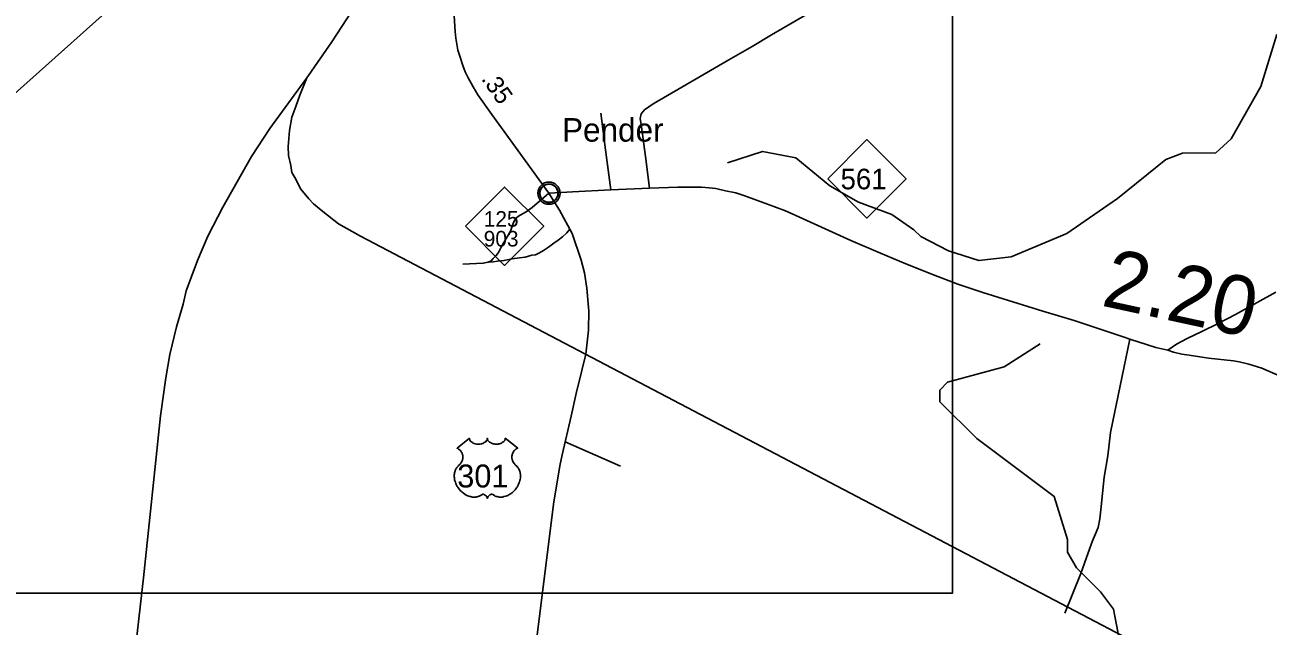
# Model space of a CAD drawing. Extents: x 2290615 to 2522933, y 819489 to 1012715.
# Drawn here: x 2410180 to 2420741, y 931239 to 936349 of the extents above; entities that cross this region are included whole.
import ezdxf

# ---------------------------------------------------------------- set-up
doc = ezdxf.new("R2010")
doc.units = 0
for name, color, linetype in [('Exist Civil Demographics City Label', 7, 'Continuous'), ('Exist Civil Demographics Community CELL', 7, 'Continuous'), ('Exist Hydrographic Misc Water Feature', 7, 'Continuous'), ('Exist Railroad Mainline', 7, 'Continuous'), ('Exist Road Non-System Type 51', 7, 'Continuous'), ('Exist Road Primary NC Attributed', 7, 'Continuous'), ('Exist Road Primary NC Mileage Hundredths English Label', 7, 'Continuous'), ('Exist Road Primary NC Shield CELL', 7, 'Continuous'), ('Exist Road Primary NC Shield Number Label', 7, 'Continuous'), ('Exist Road Primary US Attributed', 7, 'Continuous'), ('Exist Road Primary US Mileage Hundredths English Label', 7, 'Continuous'), ('Exist Road Primary US Shield CELL', 7, 'Continuous'), ('Exist Road Primary US Shield Number Label', 7, 'Continuous'), ('Exist Utilities Electrical Transmission Line', 7, 'Continuous'), ('Map Preparation Inset Cut Line', 7, 'Continuous')]:
    doc.layers.add(name, color=color, linetype=linetype)

msp = doc.modelspace()

# ---------------------------------------------------------------- linework, layer by layer
at = {"layer": 'Exist Civil Demographics Community CELL'}
msp.add_lwpolyline([(2414554, 934931), (2414555, 934936), (2414557, 934943), (2414560, 934950), (2414563, 934956), (2414566, 934961), (2414570, 934967), (2414574, 934971), (2414579, 934976), (2414584, 934980), (2414590, 934984), (2414594, 934987), (2414600, 934989), (2414605, 934991), (2414611, 934993), (2414615, 934994), (2414620, 934995), (2414624, 934996), (2414630, 934996), (2414635, 934996), (2414640, 934996), (2414645, 934995), (2414650, 934994), (2414655, 934993), (2414660, 934991), (2414667, 934988), (2414673, 934984), (2414678, 934981), (2414684, 934977), (2414687, 934974), (2414691, 934969), (2414695, 934964), (2414698, 934960), (2414701, 934955), (2414703, 934950), (2414706, 934945), (2414707, 934940), (2414708, 934935), (2414709, 934929), (2414710, 934924), (2414710, 934918), (2414710, 934913), (2414710, 934907), (2414709, 934901), (2414707, 934895), (2414705, 934889), (2414703, 934884), (2414700, 934878), (2414696, 934873), (2414693, 934868), (2414689, 934864), (2414683, 934859), (2414678, 934855), (2414673, 934851), (2414669, 934849), (2414662, 934845), (2414655, 934843), (2414649, 934841), (2414643, 934840), (2414638, 934839), (2414634, 934839), (2414628, 934839), (2414624, 934840), (2414618, 934840), (2414612, 934842), (2414608, 934843), (2414602, 934845), (2414598, 934847), (2414594, 934849), (2414587, 934853), (2414582, 934857), (2414577, 934862), (2414572, 934867), (2414569, 934871), (2414566, 934875), (2414562, 934882), (2414560, 934885), (2414559, 934889), (2414556, 934898), (2414554, 934905), (2414554, 934910), (2414553, 934916), (2414553, 934921), (2414554, 934927)], close=True, dxfattribs=at)
for radius in [94.3, 76.7]:
    msp.add_circle((2414632, 934918), radius, dxfattribs=at)
at = {"layer": 'Exist Hydrographic Misc Water Feature'}
for points in [[(2416148, 935175), (2416446, 935273), (2416730, 935219), (2417017, 934981), (2417261, 934843), (2417545, 934737), (2417731, 934607), (2417790, 934550), (2418025, 934428), (2418284, 934347), (2418559, 934378), (2419031, 934575), (2419460, 934874), (2419872, 935203), (2420013, 935258), (2420296, 935260), (2420427, 935380), (2420679, 935824), (2420815, 936267)], [(2419474, 931132), (2419427, 931383), (2419317, 931530), (2419114, 931735), (2419037, 931866), (2419036, 931975), (2418923, 932341), (2418266, 932833), (2417952, 933145), (2417951, 933243), (2418016, 933312), (2418498, 933443), (2418803, 933639)]]:
    msp.add_lwpolyline(points, dxfattribs=at)
at = {"layer": 'Exist Railroad Mainline'}
for points in [[(2412576, 935898), (2412589, 935918), (2412787, 936203), (2412957, 936465)], [(2410984, 929857), (2411188, 931648), (2411332, 933026), (2411377, 933350), (2411412, 933547), (2411469, 933782), (2411524, 933975), (2411550, 934087), (2411592, 934202), (2411646, 934346), (2411735, 934552), (2411862, 934799), (2412105, 935229), (2412260, 935467), (2412576, 935898)]]:
    msp.add_lwpolyline(points, dxfattribs=at)
at = {"layer": 'Exist Road Non-System Type 51'}
msp.add_line((2414770, 932805), (2415241, 932599), dxfattribs=at)
for points in [[(2415485, 934960), (2415451, 935229), (2415419, 935481), (2415408, 935553), (2415415, 935592), (2415428, 935610), (2415443, 935625), (2415480, 935651), (2415517, 935678), (2416159, 936052), (2416358, 936165), (2416522, 936265), (2416960, 936518)], [(2415158, 934946), (2415113, 935286), (2415073, 935599)], [(2414115, 934331), (2414142, 934343), (2414158, 934362), (2414184, 934389), (2414202, 934415), (2414225, 934458), (2414250, 934498), (2414305, 934595), (2414328, 934660), (2414337, 934681), (2414345, 934694), (2414356, 934710), (2414374, 934724), (2414407, 934743), (2414437, 934761), (2414489, 934796), (2414632, 934918)], [(2414809, 934612), (2414785, 934582), (2414747, 934548), (2414709, 934520), (2414672, 934493), (2414627, 934458), (2414586, 934431), (2414551, 934412), (2414517, 934394), (2414486, 934390), (2414429, 934375), (2414381, 934369), (2414319, 934359), (2414250, 934345), (2414196, 934340), (2414157, 934335), (2414115, 934331)], [(2413901, 934316), (2414074, 934322), (2414115, 934331)], [(2419889, 933584), (2419963, 933634), (2420053, 933683), (2420177, 933744), (2420317, 933810), (2420463, 933886), (2420805, 934077)], [(2419015, 931350), (2419150, 931686), (2419212, 931863), (2419250, 931965), (2419273, 932023), (2419297, 932078), (2419311, 932152), (2419320, 932228), (2419348, 932504), (2419378, 932687), (2419403, 932883), (2419567, 933678)]]:
    msp.add_lwpolyline(points, dxfattribs=at)
at = {"layer": 'Exist Road Primary NC Attributed'}
for points in [[(2409717, 935428), (2410838, 936428), (2410935, 936538), (2411100, 936672), (2411208, 936773), (2411318, 936875), (2411440, 936973), (2411563, 937049), (2411674, 937104), (2411760, 937142), (2411835, 937167), (2411919, 937198), (2412027, 937223), (2412131, 937240), (2412224, 937243), (2412362, 937236), (2412459, 937224), (2412539, 937211), (2412612, 937196), (2412679, 937179), (2412728, 937166), (2412957, 937080), (2413214, 936987), (2413282, 936961)], [(2414632, 934918), (2414682, 934920), (2414737, 934923), (2414833, 934929), (2415158, 934946), (2415485, 934960), (2415726, 934969), (2415927, 934969), (2415994, 934963), (2416049, 934957), (2416131, 934939), (2416219, 934921), (2416288, 934898), (2416487, 934825), (2416640, 934767), (2416791, 934701), (2417197, 934517), (2417447, 934407), (2417662, 934318), (2417899, 934223), (2418105, 934146), (2418216, 934109), (2418316, 934075), (2418826, 933915), (2419093, 933837), (2419519, 933695), (2419567, 933678), (2419787, 933606), (2419889, 933584), (2419937, 933567), (2420008, 933551), (2420071, 933541), (2420233, 933517), (2420446, 933494), (2420494, 933485), (2420576, 933466), (2420687, 933430), (2420842, 933364)]]:
    msp.add_lwpolyline(points, dxfattribs=at)
at = {"layer": 'Exist Road Primary NC Shield CELL'}
for points in [[(2417000, 935040), (2417333, 935373), (2417666, 935040), (2417333, 934707)], [(2413922, 934637), (2414255, 934970), (2414588, 934637), (2414255, 934304)]]:
    msp.add_lwpolyline(points, close=True, dxfattribs=at)
at = {"layer": 'Exist Road Primary US Attributed'}
for points in [[(2414632, 934918), (2414147, 935587), (2414029, 935754), (2413987, 935823), (2413946, 935898), (2413921, 935950), (2413901, 936004), (2413876, 936082), (2413858, 936134), (2413840, 936236), (2413835, 936293), (2413826, 936426), (2413817, 936544)], [(2414506, 930959), (2414670, 932274), (2414725, 932600), (2414745, 932695), (2414822, 933023), (2414864, 933217), (2414912, 933410), (2414944, 933550), (2414967, 933753), (2414970, 933919), (2414968, 933947), (2414955, 934112), (2414935, 934242), (2414906, 934350), (2414829, 934575), (2414722, 934775), (2414632, 934918)]]:
    msp.add_lwpolyline(points, dxfattribs=at)
at = {"layer": 'Exist Road Primary US Shield CELL'}
msp.add_lwpolyline([(2413957, 932836), (2413957, 932831), (2413958, 932826), (2413959, 932824), (2413961, 932818), (2413965, 932812), (2413971, 932806), (2413977, 932801), (2413982, 932798), (2413989, 932794), (2413997, 932791), (2414006, 932788), (2414016, 932786), (2414026, 932785), (2414036, 932785), (2414047, 932786), (2414059, 932788), (2414065, 932790), (2414071, 932792), (2414077, 932794), (2414083, 932798), (2414088, 932801), (2414092, 932804), (2414098, 932809), (2414102, 932815), (2414104, 932818), (2414106, 932821), (2414108, 932827), (2414108, 932830), (2414109, 932836), (2414109, 932831), (2414110, 932828), (2414111, 932825), (2414112, 932822), (2414114, 932817), (2414117, 932814), (2414121, 932808), (2414124, 932805), (2414127, 932803), (2414134, 932798), (2414143, 932794), (2414147, 932792), (2414151, 932790), (2414156, 932789), (2414162, 932787), (2414168, 932787), (2414173, 932786), (2414179, 932785), (2414184, 932785), (2414189, 932785), (2414195, 932786), (2414200, 932786), (2414206, 932787), (2414211, 932788), (2414218, 932790), (2414223, 932792), (2414228, 932794), (2414235, 932798), (2414240, 932801), (2414244, 932804), (2414249, 932808), (2414253, 932813), (2414256, 932817), (2414258, 932821), (2414259, 932825), (2414260, 932829), (2414261, 932833), (2414261, 932836), (2414367, 932751), (2414365, 932751), (2414359, 932748), (2414354, 932745), (2414347, 932740), (2414344, 932737), (2414341, 932734), (2414338, 932731), (2414335, 932728), (2414332, 932724), (2414330, 932719), (2414327, 932715), (2414325, 932711), (2414322, 932702), (2414320, 932697), (2414319, 932692), (2414318, 932683), (2414317, 932678), (2414317, 932674), (2414318, 932669), (2414318, 932664), (2414319, 932660), (2414320, 932656), (2414321, 932650), (2414323, 932645), (2414325, 932639), (2414330, 932630), (2414336, 932620), (2414341, 932615), (2414345, 932610), (2414352, 932605), (2414355, 932602), (2414359, 932598), (2414366, 932590), (2414369, 932586), (2414371, 932582), (2414374, 932578), (2414376, 932574), (2414378, 932570), (2414382, 932560), (2414385, 932552), (2414386, 932547), (2414388, 932537), (2414389, 932531), (2414390, 932521), (2414390, 932509), (2414389, 932497), (2414387, 932484), (2414385, 932475), (2414382, 932466), (2414379, 932458), (2414374, 932446), (2414370, 932437), (2414365, 932426), (2414361, 932420), (2414356, 932414), (2414351, 932406), (2414344, 932398), (2414336, 932389), (2414330, 932383), (2414322, 932375), (2414317, 932371), (2414310, 932366), (2414300, 932359), (2414290, 932354), (2414282, 932350), (2414275, 932346), (2414265, 932343), (2414249, 932339), (2414244, 932337), (2414237, 932336), (2414231, 932336), (2414224, 932335), (2414216, 932335), (2414208, 932336), (2414200, 932337), (2414192, 932339), (2414184, 932341), (2414176, 932344), (2414168, 932348), (2414155, 932356), (2414151, 932358), (2414149, 932359), (2414144, 932359), (2414139, 932358), (2414134, 932356), (2414131, 932355), (2414127, 932352), (2414124, 932350), (2414121, 932346), (2414118, 932343), (2414116, 932341), (2414113, 932335), (2414111, 932333), (2414110, 932329), (2414109, 932324), (2414107, 932330), (2414105, 932335), (2414103, 932339), (2414101, 932342), (2414097, 932346), (2414094, 932349), (2414089, 932353), (2414085, 932355), (2414082, 932357), (2414079, 932358), (2414075, 932359), (2414072, 932359), (2414069, 932359), (2414066, 932358), (2414061, 932355), (2414056, 932352), (2414051, 932349), (2414045, 932346), (2414041, 932344), (2414036, 932342), (2414030, 932340), (2414023, 932338), (2414017, 932337), (2414011, 932336), (2414004, 932335), (2413999, 932335), (2413993, 932335), (2413987, 932335), (2413981, 932336), (2413973, 932337), (2413966, 932339), (2413959, 932341), (2413952, 932343), (2413944, 932346), (2413934, 932350), (2413928, 932353), (2413917, 932359), (2413905, 932368), (2413895, 932376), (2413888, 932382), (2413878, 932392), (2413872, 932399), (2413863, 932411), (2413857, 932420), (2413853, 932426), (2413847, 932436), (2413844, 932443), (2413840, 932452), (2413837, 932461), (2413835, 932469), (2413833, 932474), (2413831, 932483), (2413830, 932490), (2413829, 932499), (2413828, 932508), (2413828, 932517), (2413828, 932524), (2413829, 932532), (2413830, 932541), (2413832, 932549), (2413834, 932554), (2413836, 932561), (2413839, 932568), (2413842, 932575), (2413846, 932581), (2413850, 932587), (2413854, 932593), (2413860, 932598), (2413865, 932604), (2413870, 932608), (2413876, 932614), (2413880, 932618), (2413884, 932623), (2413887, 932628), (2413889, 932632), (2413892, 932638), (2413894, 932643), (2413897, 932650), (2413898, 932655), (2413899, 932661), (2413900, 932667), (2413900, 932675), (2413900, 932681), (2413899, 932689), (2413898, 932696), (2413896, 932702), (2413894, 932709), (2413891, 932714), (2413887, 932721), (2413883, 932727), (2413878, 932733), (2413873, 932737), (2413869, 932741), (2413864, 932744), (2413859, 932747), (2413854, 932750), (2413851, 932751)], close=True, dxfattribs=at)
at = {"layer": 'Exist Utilities Electrical Transmission Line'}
msp.add_lwpolyline([(2412576, 935898), (2412516, 935751), (2412481, 935656), (2412449, 935564), (2412428, 935450), (2412416, 935314), (2412419, 935238), (2412439, 935152), (2412449, 935094), (2412472, 935050), (2412525, 934953), (2412593, 934870), (2412633, 934827), (2412710, 934762), (2412844, 934658), (2413031, 934554), (2432967, 924091)], dxfattribs=at)
at = {"layer": 'Map Preparation Inset Cut Line'}
msp.add_lwpolyline([(2402833, 946850), (2418060, 946850), (2418060, 931519), (2402833, 931519)], close=True, dxfattribs=at)

# ---------------------------------------------------------------- texts
at = {"layer": 'Exist Civil Demographics City Label'}
msp.add_text('Pender', height=200, rotation=360, dxfattribs=at).set_placement((2414743, 935356))
at = {"layer": 'Exist Road Primary NC Mileage Hundredths English Label'}
msp.add_text('2.20', height=500, rotation=347.7268, dxfattribs=at).set_placement((2419313, 933965))
at = {"layer": 'Exist Road Primary NC Shield Number Label'}
for s, height, p in [('561', 175, (2417109, 934951)), ('125', 132.5, (2414078, 934633)), ('903', 132.5, (2414078, 934465))]:
    msp.add_text(s, height=height, dxfattribs=at).set_placement(p)
at = {"layer": 'Exist Road Primary US Mileage Hundredths English Label'}
msp.add_text('.35', height=150, rotation=305.1243, dxfattribs=at).set_placement((2414052, 935888))
at = {"layer": 'Exist Road Primary US Shield Number Label'}
msp.add_text('301', height=195, dxfattribs=at).set_placement((2413853, 932417))

doc.saveas('drawing.dxf')
